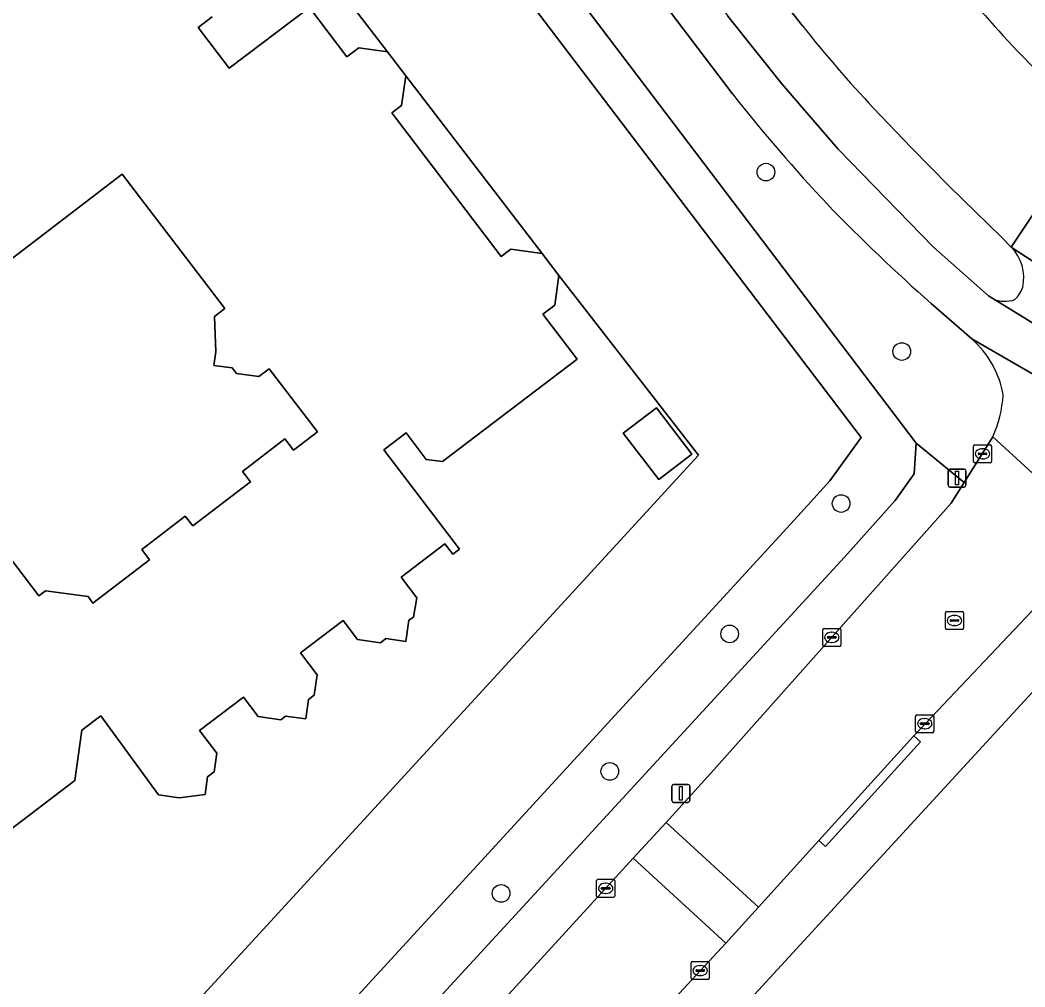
# Model space of a CAD drawing. Extents: x 160023 to 161302, y 384750 to 385707.
# Drawn here: x 160514.9 to 160570.5, y 385317.7 to 385371.2 of the extents above; entities that cross this region are included whole.
import ezdxf

# ---------------------------------------------------------------- set-up
doc = ezdxf.new("R2010")
doc.units = 0
for name, color, linetype in [('IMGEO_Berm_groen', 7, 'Continuous'), ('IMGEO_Boom', 7, 'Continuous'), ('IMGEO_Erf', 7, 'Continuous'), ('IMGEO_Fietspad_gesloten', 7, 'Continuous'), ('IMGEO_Groenvoorziening', 7, 'Continuous'), ('IMGEO_Hek', 7, 'Continuous'), ('IMGEO_Kolk', 7, 'Continuous'), ('IMGEO_Lichtmast', 7, 'Continuous'), ('IMGEO_Pand', 7, 'Continuous'), ('IMGEO_Rijbaan_lokaal_gesloten', 7, 'Continuous'), ('IMGEO_Rijbaan_lokaal_open', 7, 'Continuous'), ('IMGEO_Rioolput', 7, 'Continuous'), ('IMGEO_Verkeerseiland_groen', 7, 'Continuous'), ('IMGEO_Voetpad_open', 7, 'Continuous')]:
    doc.layers.add(name, color=color, linetype=linetype)

msp = doc.modelspace()

# ---------------------------------------------------------------- linework, layer by layer
at = {"layer": 'IMGEO_Berm_groen'}
msp.add_lwpolyline([(160570.079, 385369.535), (160571.144, 385368.445), (160572.225, 385367.418), (160573.592, 385366.175), (160574.382, 385365.561)], dxfattribs=at)
msp.add_arc((160649.897, 385443.956), 109.13, 216.65159, 222.99599, dxfattribs=at)
at = {"layer": 'IMGEO_Boom'}
for centre in [(160556.171, 385362.822), (160563.691, 385352.892), (160560.333, 385344.477), (160554.161, 385337.258), (160547.524, 385329.65), (160541.507, 385322.896)]:
    msp.add_circle(centre, 0.489, dxfattribs=at)
at = {"layer": 'IMGEO_Erf'}
for points in [[(160525.515, 385371.418), (160524.734, 385370.825), (160526.444, 385368.571), (160530.887, 385371.942), (160532.97, 385369.197), (160533.633, 385369.7), (160535.223, 385369.481), (160524.417, 385383.518)], [(160513.515, 385342.507), (160515.912, 385339.371), (160516.27, 385339.644), (160518.633, 385339.329), (160518.907, 385338.97), (160522.036, 385341.362), (160521.605, 385341.927), (160524.02, 385343.773), (160524.433, 385343.233), (160527.626, 385345.673), (160527.18, 385346.256), (160529.531, 385348.053), (160530.012, 385347.425), (160531.343, 385348.442), (160528.667, 385351.942), (160528.094, 385351.504), (160526.862, 385351.669), (160526.621, 385351.985), (160525.604, 385352.12), (160525.706, 385352.883), (160525.636, 385354.833), (160526.205, 385355.268), (160520.515, 385362.712), (160506.305, 385351.849)], [(160513.262, 385304.517), (160552.433, 385347.155), (160544.709, 385357.108), (160544.484, 385355.465), (160543.822, 385354.963), (160545.72, 385352.461), (160538.253, 385346.796), (160537.355, 385346.919), (160536.245, 385348.382), (160535.02, 385347.453), (160539.196, 385341.947), (160538.825, 385341.666), (160538.392, 385342.237), (160535.968, 385340.398), (160536.836, 385339.254), (160536.663, 385338.195), (160536.388, 385338.015), (160536.228, 385336.847), (160535.131, 385336.998), (160534.828, 385336.768), (160533.556, 385336.942), (160532.758, 385337.994), (160530.402, 385336.206), (160531.317, 385335.001), (160531.16, 385333.859), (160530.844, 385333.62), (160530.698, 385332.555), (160529.567, 385332.711), (160529.304, 385332.511), (160528.057, 385332.682), (160527.241, 385333.757), (160524.804, 385331.909), (160525.76, 385330.649), (160525.62, 385329.632), (160525.246, 385329.348), (160525.112, 385328.37), (160523.688, 385328.191), (160522.53, 385328.35), (160519.345, 385332.731), (160518.29, 385331.93), (160517.906, 385329.135), (160512.442, 385324.991)], [(160574.043, 385337.42), (160530.106, 385289.633), (160548.644, 385257.254), (160549.531, 385257.908), (160555.291, 385261.732), (160553.213, 385265.368), (160550.807, 385263.771), (160546.893, 385270.637), (160549.849, 385272.493), (160549.704, 385272.761), (160550.78, 385273.373), (160550.914, 385273.139), (160555.294, 385275.553), (160555.932, 385275.904), (160559.029, 385270.29), (160562.892, 385272.317), (160564.94, 385269.231), (160560.974, 385265.499), (160564.337, 385260.433), (160563.562, 385259.919), (160566.095, 385256.103), (160560.202, 385252.19), (160558.995, 385251.389), (160560.062, 385249.782)]]:
    msp.add_lwpolyline(points, dxfattribs=at)
for points in [[(160536.223, 385368.163), (160535.997, 385366.518), (160535.461, 385366.111), (160541.502, 385358.147), (160542.048, 385358.562), (160543.776, 385358.325)], [(160548.273, 385348.365), (160550.112, 385349.772), (160552.074, 385347.208), (160550.234, 385345.801)]]:
    msp.add_lwpolyline(points, close=True, dxfattribs=at)
at = {"layer": 'IMGEO_Fietspad_gesloten'}
for points in [[(160534.366, 385393.459), (160554.321, 385367.155)], [(160587.9, 385344.519), (160587.309, 385344.801), (160583.924, 385346.505), (160577.22, 385350.613), (160568.738, 385355.823), (160568.497, 385355.971), (160565.453, 385358.678), (160560.165, 385364.088), (160557.043, 385367.718), (160554.061, 385371.46)], [(160565.321, 385355.548), (160567.573, 385353.588), (160575.867, 385348.794), (160582.568, 385344.935), (160584.353, 385344.018)]]:
    msp.add_lwpolyline(points, dxfattribs=at)
for centre, radius, start, end in [((160625.663, 385423.128), 90.679, 218.11691, 223.24351), ((160634.639, 385433.85), 104.577, 224.15356, 228.48274)]:
    msp.add_arc(centre, radius, start, end, dxfattribs=at)
at = {"layer": 'IMGEO_Groenvoorziening'}
for points in [[(160524.417, 385383.518), (160535.223, 385369.481), (160536.223, 385368.163), (160543.776, 385358.325), (160544.709, 385357.108), (160552.433, 385347.155), (160513.262, 385304.517), (160491.543, 385333.08), (160496.272, 385336.709), (160492.285, 385341.859), (160488.197, 385339.014), (160489.301, 385337.458), (160485.396, 385334.682), (160500, 385315.056), (160504.952, 385308.401), (160516.512, 385296.611), (160516.917, 385297.636), (160517.913, 385299.544), (160519.103, 385301.336), (160520.351, 385302.847), (160557.933, 385343.775), (160559.699, 385345.73), (160561.451, 385348.128), (160527.799, 385392.373)], [(160527.799, 385392.373), (160561.451, 385348.128), (160559.699, 385345.73), (160557.933, 385343.775), (160520.351, 385302.847), (160519.103, 385301.336), (160517.913, 385299.544), (160516.917, 385297.636), (160516.512, 385296.611), (160515.844, 385294.637), (160515.386, 385292.605), (160515.253, 385291.486), (160517.377, 385288.696), (160518.208, 385289.319)], [(160563.32, 385344.642), (160564.382, 385346.122), (160564.484, 385347.82), (160531.659, 385391.102)], [(160523.087, 385300.949), (160537.637, 385316.63), (160560.527, 385341.509), (160563.32, 385344.642)]]:
    msp.add_lwpolyline(points, dxfattribs=at)
at = {"layer": 'IMGEO_Hek'}
for points in [[(160520.542, 385389.112), (160524.417, 385383.518), (160535.223, 385369.481)], [(160536.223, 385368.163), (160543.776, 385358.325)], [(160472.367, 385367.588), (160492.285, 385341.859), (160496.272, 385336.709), (160491.543, 385333.08), (160513.262, 385304.517), (160552.433, 385347.155), (160544.709, 385357.108)]]:
    msp.add_lwpolyline(points, dxfattribs=at)
at = {"layer": 'IMGEO_Kolk'}
for p, q in [((160567.661, 385346.804), (160567.661, 385347.656)), ((160567.736, 385347.73), (160568.588, 385347.73)), ((160568.149, 385347.51), (160568.174, 385347.51)), ((160568.662, 385347.656), (160568.662, 385346.804)), ((160567.92, 385347.224), (160567.92, 385347.236)), ((160568.358, 385347.187), (160567.96, 385347.187)), ((160567.963, 385347.273), (160568.361, 385347.273)), ((160568.172, 385346.95), (160568.147, 385346.95)), ((160568.404, 385347.236), (160568.404, 385347.224)), ((160568.588, 385346.73), (160567.736, 385346.73)), ((160559.312, 385336.641), (160559.312, 385337.493)), ((160559.387, 385337.567), (160560.239, 385337.567)), ((160560.313, 385337.493), (160560.313, 385336.641)), ((160559.571, 385337.061), (160559.571, 385337.073)), ((160560.009, 385337.024), (160559.611, 385337.024)), ((160559.614, 385337.11), (160560.012, 385337.11)), ((160559.8, 385337.347), (160559.825, 385337.347)), ((160560.055, 385337.073), (160560.055, 385337.061)), ((160560.239, 385336.567), (160559.387, 385336.567)), ((160559.823, 385336.787), (160559.798, 385336.787)), ((160564.458, 385331.862), (160564.458, 385332.714)), ((160564.533, 385332.788), (160565.385, 385332.788)), ((160564.946, 385332.568), (160564.971, 385332.568)), ((160565.459, 385332.714), (160565.459, 385331.862)), ((160564.717, 385332.282), (160564.717, 385332.294)), ((160565.155, 385332.245), (160564.757, 385332.245)), ((160564.76, 385332.331), (160565.158, 385332.331)), ((160564.969, 385332.008), (160564.944, 385332.008)), ((160565.201, 385332.294), (160565.201, 385332.282)), ((160565.385, 385331.788), (160564.533, 385331.788)), ((160546.794, 385322.747), (160546.794, 385323.599)), ((160546.869, 385323.673), (160547.721, 385323.673)), ((160547.282, 385323.453), (160547.307, 385323.453)), ((160547.795, 385323.599), (160547.795, 385322.747)), ((160547.053, 385323.167), (160547.053, 385323.179)), ((160547.491, 385323.13), (160547.093, 385323.13)), ((160547.096, 385323.216), (160547.494, 385323.216)), ((160547.305, 385322.893), (160547.28, 385322.893)), ((160547.537, 385323.179), (160547.537, 385323.167)), ((160547.721, 385322.673), (160546.869, 385322.673)), ((160552.03, 385318.196), (160552.03, 385319.048)), ((160552.105, 385319.122), (160552.957, 385319.122)), ((160553.031, 385319.048), (160553.031, 385318.196)), ((160552.289, 385318.616), (160552.289, 385318.628)), ((160552.727, 385318.579), (160552.329, 385318.579)), ((160552.332, 385318.665), (160552.73, 385318.665)), ((160552.518, 385318.902), (160552.543, 385318.902)), ((160552.773, 385318.628), (160552.773, 385318.616)), ((160552.957, 385318.122), (160552.105, 385318.122)), ((160552.541, 385318.342), (160552.516, 385318.342))]:
    msp.add_line(p, q, dxfattribs=at)
for points in [[(160567.661, 385346.804), (160567.661, 385347.656)], [(160567.736, 385347.73), (160568.588, 385347.73)], [(160568.662, 385347.656), (160568.662, 385346.804)], [(160568.588, 385346.73), (160567.736, 385346.73)], [(160559.312, 385336.641), (160559.312, 385337.493)], [(160559.387, 385337.567), (160560.239, 385337.567)], [(160560.313, 385337.493), (160560.313, 385336.641)], [(160560.239, 385336.567), (160559.387, 385336.567)], [(160564.458, 385331.862), (160564.458, 385332.714)], [(160564.533, 385332.788), (160565.385, 385332.788)], [(160565.459, 385332.714), (160565.459, 385331.862)], [(160565.385, 385331.788), (160564.533, 385331.788)], [(160546.794, 385322.747), (160546.794, 385323.599)], [(160546.869, 385323.673), (160547.721, 385323.673)], [(160547.795, 385323.599), (160547.795, 385322.747)], [(160547.721, 385322.673), (160546.869, 385322.673)], [(160552.03, 385318.196), (160552.03, 385319.048)], [(160552.105, 385319.122), (160552.957, 385319.122)], [(160553.031, 385319.048), (160553.031, 385318.196)], [(160552.957, 385318.122), (160552.105, 385318.122)]]:
    msp.add_lwpolyline(points, dxfattribs=at)
for centre, radius, start, end in [((160567.738, 385347.654), 0.0765, 91.552, 178.448), ((160567.738, 385347.654), 0.0765, 91.552, 178.448), ((160568.586, 385347.654), 0.0765, 1.552, 88.448), ((160568.586, 385347.654), 0.0765, 1.552, 88.448), ((160567.96, 385347.233), 0.0403, 85.8775, 175.7526), ((160567.957, 385347.223), 0.0366, 178.938, 274.7102), ((160568.361, 385347.23), 0.043, 264.8664, 352.4533), ((160568.365, 385347.235), 0.0386, 1.7309, 96.639), ((160567.738, 385346.806), 0.0765, 181.552, 268.448), ((160567.738, 385346.806), 0.0765, 181.552, 268.448), ((160568.586, 385346.806), 0.0765, 271.552, 358.448), ((160568.586, 385346.806), 0.0765, 271.552, 358.448), ((160559.389, 385337.491), 0.0765, 91.552, 178.448), ((160559.389, 385337.491), 0.0765, 91.552, 178.448), ((160560.237, 385337.491), 0.0765, 1.552, 88.448), ((160560.237, 385337.491), 0.0765, 1.552, 88.448), ((160559.611, 385337.07), 0.0403, 85.8775, 175.7526), ((160559.608, 385337.06), 0.0366, 178.938, 274.7102), ((160560.012, 385337.067), 0.043, 264.8664, 352.4533), ((160560.016, 385337.072), 0.0386, 1.7309, 96.639), ((160559.389, 385336.643), 0.0765, 181.552, 268.448), ((160559.389, 385336.643), 0.0765, 181.552, 268.448), ((160560.237, 385336.643), 0.0765, 271.552, 358.448), ((160560.237, 385336.643), 0.0765, 271.552, 358.448), ((160564.535, 385332.712), 0.0765, 91.552, 178.448), ((160564.535, 385332.712), 0.0765, 91.552, 178.448), ((160565.383, 385332.712), 0.0765, 1.552, 88.448), ((160565.383, 385332.712), 0.0765, 1.552, 88.448), ((160564.535, 385331.864), 0.0765, 181.552, 268.448), ((160564.535, 385331.864), 0.0765, 181.552, 268.448), ((160564.757, 385332.291), 0.0403, 85.8775, 175.7526), ((160564.754, 385332.281), 0.0366, 178.938, 274.7102), ((160565.158, 385332.288), 0.043, 264.8664, 352.4533), ((160565.162, 385332.293), 0.0386, 1.7309, 96.639), ((160565.383, 385331.864), 0.0765, 271.552, 358.448), ((160565.383, 385331.864), 0.0765, 271.552, 358.448), ((160546.871, 385323.597), 0.0765, 91.552, 178.448), ((160546.871, 385323.597), 0.0765, 91.552, 178.448), ((160547.719, 385323.597), 0.0765, 1.552, 88.448), ((160547.719, 385323.597), 0.0765, 1.552, 88.448), ((160547.093, 385323.176), 0.0403, 85.8775, 175.7526), ((160547.09, 385323.166), 0.0366, 178.938, 274.7102), ((160547.494, 385323.173), 0.043, 264.8664, 352.4533), ((160547.498, 385323.178), 0.0386, 1.7309, 96.639), ((160546.871, 385322.749), 0.0765, 181.552, 268.448), ((160546.871, 385322.749), 0.0765, 181.552, 268.448), ((160547.719, 385322.749), 0.0765, 271.552, 358.448), ((160547.719, 385322.749), 0.0765, 271.552, 358.448), ((160552.107, 385319.046), 0.0765, 91.552, 178.448), ((160552.107, 385319.046), 0.0765, 91.552, 178.448), ((160552.955, 385319.046), 0.0765, 1.552, 88.448), ((160552.955, 385319.046), 0.0765, 1.552, 88.448), ((160552.329, 385318.625), 0.0403, 85.8775, 175.7526), ((160552.326, 385318.615), 0.0366, 178.938, 274.7102), ((160552.73, 385318.622), 0.043, 264.8664, 352.4533), ((160552.734, 385318.627), 0.0386, 1.7309, 96.639), ((160552.107, 385318.198), 0.0765, 181.552, 268.448), ((160552.107, 385318.198), 0.0765, 181.552, 268.448), ((160552.955, 385318.198), 0.0765, 271.552, 358.448), ((160552.955, 385318.198), 0.0765, 271.552, 358.448)]:
    msp.add_arc(centre, radius, start, end, dxfattribs=at)
for centre, major_axis, ratio, start_param, end_param in [((160568.148, 385347.23), (-0.387, 0.002), 0.722429, 4.712389, 7.853982), ((160568.173, 385347.23), (-0.39, 0.002), 0.717154, 1.570796, 4.712389), ((160559.799, 385337.067), (-0.387, 0.002), 0.722429, 4.712389, 7.853982), ((160559.824, 385337.067), (-0.39, 0.002), 0.717154, 1.570796, 4.712389), ((160564.945, 385332.288), (-0.387, 0.002), 0.722429, 4.712389, 7.853982), ((160564.97, 385332.288), (-0.39, 0.002), 0.717154, 1.570796, 4.712389), ((160547.281, 385323.173), (-0.387, 0.002), 0.722429, 4.712389, 7.853982), ((160547.306, 385323.173), (-0.39, 0.002), 0.717154, 1.570796, 4.712389), ((160552.517, 385318.622), (-0.387, 0.002), 0.722429, 4.712389, 7.853982), ((160552.542, 385318.622), (-0.39, 0.002), 0.717154, 1.570796, 4.712389)]:
    msp.add_ellipse(centre, major_axis=major_axis, ratio=ratio, start_param=start_param, end_param=end_param, dxfattribs=at)
at = {"layer": 'IMGEO_Lichtmast'}
for p, q in [((160566.252, 385345.487), (160566.252, 385346.287)), ((160566.252, 385346.287), (160566.252, 385345.487)), ((160566.352, 385346.387), (160567.142, 385346.387)), ((160567.142, 385346.387), (160566.352, 385346.387)), ((160567.242, 385346.287), (160567.242, 385345.487)), ((160567.242, 385345.487), (160567.242, 385346.287)), ((160567.142, 385345.387), (160566.352, 385345.387)), ((160566.352, 385345.387), (160567.142, 385345.387)), ((160550.959, 385328.031), (160550.959, 385328.831)), ((160550.959, 385328.831), (160550.959, 385328.031)), ((160551.059, 385328.931), (160551.849, 385328.931)), ((160551.849, 385328.931), (160551.059, 385328.931)), ((160551.949, 385328.831), (160551.949, 385328.031)), ((160551.949, 385328.031), (160551.949, 385328.831)), ((160551.849, 385327.931), (160551.059, 385327.931)), ((160551.059, 385327.931), (160551.849, 385327.931))]:
    msp.add_line(p, q, dxfattribs=at)
for points in [[(160566.672, 385346.262), (160566.822, 385346.262), (160566.822, 385345.512), (160566.672, 385345.512), (160566.672, 385346.262)], [(160551.379, 385328.806), (160551.529, 385328.806), (160551.529, 385328.056), (160551.379, 385328.056), (160551.379, 385328.806)]]:
    msp.add_lwpolyline(points, dxfattribs=at)
for centre, start, end in [((160566.352, 385346.287), 90, 180), ((160566.352, 385346.287), 90, 180), ((160567.142, 385346.287), 0, 90), ((160567.142, 385346.287), 360, 90), ((160566.352, 385345.487), 180, 270), ((160566.352, 385345.487), 180, 270), ((160567.142, 385345.487), 270, 0), ((160567.142, 385345.487), 270, 0), ((160551.059, 385328.831), 90, 180), ((160551.059, 385328.831), 90, 180), ((160551.849, 385328.831), 0, 90), ((160551.849, 385328.831), 360, 90), ((160551.059, 385328.031), 180, 270), ((160551.059, 385328.031), 180, 270), ((160551.849, 385328.031), 270, 0), ((160551.849, 385328.031), 270, 0)]:
    msp.add_arc(centre, 0.1, start, end, dxfattribs=at)
at = {"layer": 'IMGEO_Pand'}
for points in [[(160512.442, 385324.991), (160517.906, 385329.135), (160518.29, 385331.93), (160519.345, 385332.731), (160522.53, 385328.35), (160523.688, 385328.191), (160525.112, 385328.37), (160525.246, 385329.348), (160525.62, 385329.632), (160525.76, 385330.649), (160524.804, 385331.909), (160527.241, 385333.757), (160528.057, 385332.682), (160529.304, 385332.511), (160529.567, 385332.711), (160530.698, 385332.555), (160530.844, 385333.62), (160531.16, 385333.859), (160531.317, 385335.001), (160530.402, 385336.206), (160532.758, 385337.994), (160533.556, 385336.942), (160534.828, 385336.768), (160535.131, 385336.998), (160536.228, 385336.847), (160536.388, 385338.015), (160536.663, 385338.195), (160536.836, 385339.254), (160535.968, 385340.398), (160538.392, 385342.237), (160538.825, 385341.666), (160539.196, 385341.947), (160535.02, 385347.453), (160536.245, 385348.382), (160537.355, 385346.919), (160538.253, 385346.796), (160545.72, 385352.461), (160543.822, 385354.963), (160544.484, 385355.465), (160544.709, 385357.108), (160543.776, 385358.325), (160542.048, 385358.562), (160541.502, 385358.147), (160535.461, 385366.111), (160535.997, 385366.518), (160536.223, 385368.163), (160535.223, 385369.481), (160533.633, 385369.7), (160532.97, 385369.197), (160530.887, 385371.942), (160526.444, 385368.571), (160524.734, 385370.825), (160525.515, 385371.418)], [(160506.305, 385351.849), (160520.515, 385362.712), (160526.205, 385355.268), (160525.636, 385354.833), (160525.706, 385352.883), (160525.604, 385352.12), (160526.621, 385351.985), (160526.862, 385351.669), (160528.094, 385351.504), (160528.667, 385351.942), (160531.343, 385348.442), (160530.012, 385347.425), (160529.531, 385348.053), (160527.18, 385346.256), (160527.626, 385345.673), (160524.433, 385343.233), (160524.02, 385343.773), (160521.605, 385341.927), (160522.036, 385341.362), (160518.907, 385338.97), (160518.633, 385339.329), (160516.27, 385339.644), (160515.912, 385339.371), (160513.515, 385342.507)]]:
    msp.add_lwpolyline(points, dxfattribs=at)
msp.add_lwpolyline([(160548.273, 385348.365), (160550.234, 385345.801), (160552.074, 385347.208), (160550.112, 385349.772)], close=True, dxfattribs=at)
at = {"layer": 'IMGEO_Rijbaan_lokaal_gesloten'}
for points in [[(160562.344, 385378.811), (160548.671, 385396.788), (160545.465, 385394.375), (160542.361, 385392.039), (160542.388, 385392.001), (160542.487, 385391.865), (160548.444, 385383.715), (160549.175, 385382.723), (160549.353, 385382.488), (160556.254, 385373.407), (160556.38, 385373.241), (160556.545, 385373.024), (160558.195, 385370.923)], [(160562.131, 385366.358), (160564.202, 385364.183), (160566.333, 385362.031), (160569.188, 385359.238), (160569.748, 385358.676), (160572.06, 385362.112), (160574.382, 385365.561), (160573.592, 385366.175), (160572.225, 385367.418), (160571.144, 385368.445), (160570.079, 385369.535)], [(160568.738, 385355.823), (160577.22, 385350.613), (160578.824, 385352.749), (160569.748, 385358.676)], [(160568.729, 385348.176), (160572.68, 385344.554), (160575.867, 385348.794), (160567.573, 385353.588)]]:
    msp.add_lwpolyline(points, dxfattribs=at)
msp.add_lwpolyline([(160574.382, 385365.561), (160572.06, 385362.112), (160569.748, 385358.676), (160578.824, 385352.749), (160586.539, 385348.485), (160589.52, 385355.963), (160589.368, 385356.017), (160586.575, 385357.322), (160582.66, 385359.423), (160578.304, 385362.312)], close=True, dxfattribs=at)
for centre, radius, start, end in [((160649.897, 385443.956), 109.13, 216.65159, 222.99599), ((160614.344, 385415.356), 71.603, 218.35604, 223.1806), ((160568.045, 385356.984), 2.4, 347.3116, 44.8177), ((160569.078, 385356.819), 1.358, 309.6162, 344.5247), ((160569.398, 385357.166), 1.496, 243.841, 291.4108), ((160563.973, 385349.539), 5.418, 9.9414, 48.3645), ((160562.369, 385351.006), 6.962, 336.0095, 355.6132)]:
    msp.add_arc(centre, radius, start, end, dxfattribs=at)
at = {"layer": 'IMGEO_Rijbaan_lokaal_open'}
for points in [[(160572.85, 385340.582), (160574.598, 385342.503), (160572.68, 385344.554), (160568.729, 385348.176), (160567.138, 385345.644), (160566.421, 385344.503), (160553.293, 385329.725), (160550.637, 385326.822), (160555.75, 385322.137), (160559.095, 385325.825), (160564.349, 385331.617)], [(160555.75, 385322.137), (160550.637, 385326.822), (160548.821, 385324.838), (160553.94, 385320.146), (160554.106, 385320.325)]]:
    msp.add_lwpolyline(points, close=True, dxfattribs=at)
msp.add_lwpolyline([(160546.933, 385312.577), (160553.94, 385320.146), (160548.821, 385324.838), (160539.191, 385314.315), (160525.127, 385299.052)], dxfattribs=at)
at = {"layer": 'IMGEO_Rioolput'}
for p, q in [((160566.185, 385338.5), (160567.037, 385338.5)), ((160566.11, 385337.574), (160566.11, 385338.426)), ((160566.369, 385337.994), (160566.369, 385338.006)), ((160566.807, 385337.957), (160566.409, 385337.957)), ((160566.412, 385338.043), (160566.81, 385338.043)), ((160566.598, 385338.28), (160566.623, 385338.28)), ((160566.853, 385338.006), (160566.853, 385337.994)), ((160567.111, 385338.426), (160567.111, 385337.574)), ((160567.037, 385337.5), (160566.185, 385337.5)), ((160566.621, 385337.72), (160566.596, 385337.72))]:
    msp.add_line(p, q, dxfattribs=at)
for points in [[(160566.185, 385338.5), (160567.037, 385338.5)], [(160566.11, 385337.574), (160566.11, 385338.426)], [(160567.111, 385338.426), (160567.111, 385337.574)], [(160567.037, 385337.5), (160566.185, 385337.5)]]:
    msp.add_lwpolyline(points, dxfattribs=at)
for centre, radius, start, end in [((160566.187, 385338.424), 0.0765, 91.552, 178.448), ((160566.187, 385338.424), 0.0765, 91.552, 178.448), ((160567.035, 385338.424), 0.0765, 1.552, 88.448), ((160567.035, 385338.424), 0.0765, 1.552, 88.448), ((160566.409, 385338.003), 0.0403, 85.8775, 175.7526), ((160566.406, 385337.993), 0.0366, 178.938, 274.7102), ((160566.81, 385338), 0.043, 264.8664, 352.4533), ((160566.814, 385338.005), 0.0386, 1.7309, 96.639), ((160566.187, 385337.576), 0.0765, 181.552, 268.448), ((160566.187, 385337.576), 0.0765, 181.552, 268.448), ((160567.035, 385337.576), 0.0765, 271.552, 358.448), ((160567.035, 385337.576), 0.0765, 271.552, 358.448)]:
    msp.add_arc(centre, radius, start, end, dxfattribs=at)
for centre, major_axis, ratio, start_param, end_param in [((160566.597, 385338), (-0.387, 0.002), 0.722429, 4.712389, 7.853982), ((160566.622, 385338), (-0.39, 0.002), 0.717154, 1.570796, 4.712389)]:
    msp.add_ellipse(centre, major_axis=major_axis, ratio=ratio, start_param=start_param, end_param=end_param, dxfattribs=at)
at = {"layer": 'IMGEO_Verkeerseiland_groen'}
for points in [[(160558.195, 385370.923), (160556.545, 385373.024), (160556.38, 385373.241), (160556.254, 385373.407), (160553.925, 385371.64), (160554.061, 385371.46), (160557.043, 385367.718), (160560.165, 385364.088), (160565.453, 385358.678), (160568.497, 385355.971), (160568.738, 385355.823)], [(160569.748, 385358.676), (160569.188, 385359.238), (160566.333, 385362.031), (160564.202, 385364.183), (160562.131, 385366.358)]]:
    msp.add_lwpolyline(points, dxfattribs=at)
for centre, radius, start, end in [((160614.344, 385415.356), 71.603, 218.35604, 223.1806), ((160568.045, 385356.984), 2.4, 347.3116, 44.8177), ((160569.078, 385356.819), 1.358, 309.6162, 344.5247), ((160569.398, 385357.166), 1.496, 243.841, 291.4108)]:
    msp.add_arc(centre, radius, start, end, dxfattribs=at)
at = {"layer": 'IMGEO_Voetpad_open'}
for points in [[(160554.321, 385367.155), (160534.366, 385393.459)], [(160531.659, 385391.102), (160564.484, 385347.82), (160567.138, 385345.644), (160568.729, 385348.176)], [(160567.573, 385353.588), (160565.321, 385355.548)], [(160566.421, 385344.503), (160567.138, 385345.644), (160564.484, 385347.82), (160564.382, 385346.122), (160563.32, 385344.642), (160560.527, 385341.509), (160537.637, 385316.63), (160523.087, 385300.949)], [(160525.127, 385299.052), (160539.191, 385314.315), (160548.821, 385324.838), (160550.637, 385326.822), (160553.293, 385329.725), (160566.421, 385344.503)], [(160549.531, 385257.908), (160548.644, 385257.254), (160530.106, 385289.633), (160574.043, 385337.42), (160575.101, 385338.587), (160577.45, 385341.176), (160574.598, 385342.503), (160572.85, 385340.582), (160564.349, 385331.617), (160564.718, 385331.281), (160559.464, 385325.489), (160559.095, 385325.825), (160555.75, 385322.137), (160554.106, 385320.325), (160553.94, 385320.146), (160546.933, 385312.577), (160547.299, 385312.237), (160544.665, 385309.392), (160544.299, 385309.732), (160529.43, 385293.697)]]:
    msp.add_lwpolyline(points, dxfattribs=at)
msp.add_lwpolyline([(160564.349, 385331.617), (160559.095, 385325.825), (160559.464, 385325.489), (160564.718, 385331.281)], close=True, dxfattribs=at)
for centre, radius, start, end in [((160625.663, 385423.128), 90.679, 218.11691, 223.24351), ((160634.639, 385433.85), 104.577, 224.15356, 228.48274), ((160563.973, 385349.539), 5.418, 9.9414, 48.3645), ((160562.369, 385351.006), 6.962, 336.0095, 355.6132)]:
    msp.add_arc(centre, radius, start, end, dxfattribs=at)

doc.saveas('drawing.dxf')
